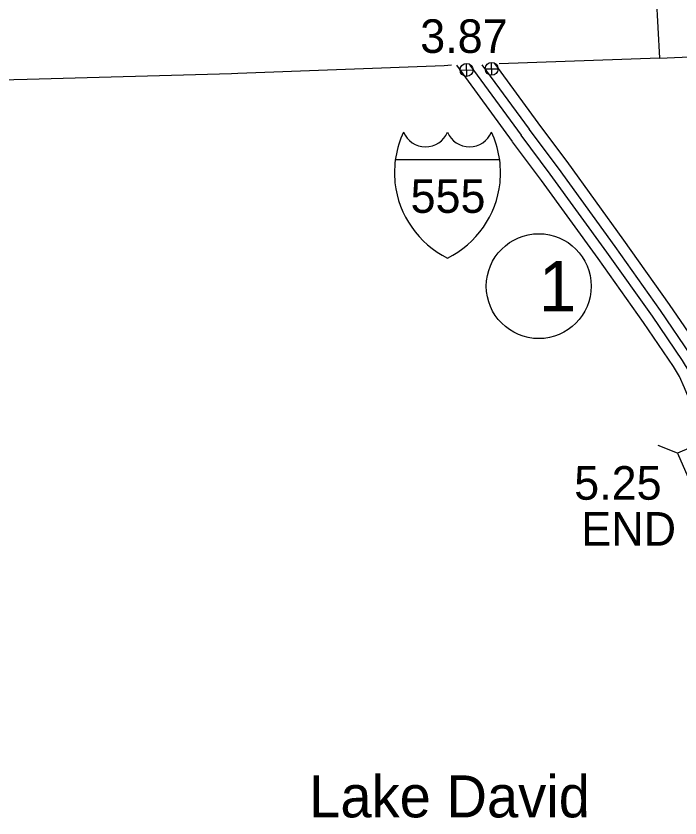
# Model space of a CAD drawing. Extents: x -939622 to -934222, y 1383701 to 1385301.
# Drawn here: x -935601.74 to -935576.68, y 1384531.02 to 1384561.29 of the extents above; entities that cross this region are included whole.
import ezdxf

# ---------------------------------------------------------------- set-up
doc = ezdxf.new("R2010")
doc.units = 0
for name, color, linetype in [('19', 7, 'Continuous'), ('2', 7, 'Continuous'), ('20', 7, 'Continuous'), ('23', 7, 'Continuous'), ('24', 7, 'Continuous'), ('25', 7, 'Continuous'), ('26', 7, 'Continuous'), ('27', 7, 'Continuous')]:
    doc.layers.add(name, color=color, linetype=linetype)

msp = doc.modelspace()

# ---------------------------------------------------------------- linework, layer by layer
at = {"layer": '19'}
for points in [[(-935585.118, 1384559.427), (-935583.008, 1384556.548)], [(-935584.608, 1384559.429), (-935582.675, 1384556.792)], [(-935584.157, 1384559.448), (-935582.373, 1384557.013)], [(-935583.679, 1384559.493), (-935582.04, 1384557.257)], [(-935574.523, 1384545.597), (-935574.846, 1384546.375), (-935575.409, 1384547.724), (-935575.63, 1384548.229), (-935575.918, 1384548.709), (-935577.07, 1384550.404), (-935578.794, 1384552.829), (-935580.938, 1384555.79), (-935582.044, 1384557.263)], [(-935574.902, 1384545.436), (-935575.227, 1384546.216), (-935575.788, 1384547.562), (-935575.997, 1384548.04), (-935576.266, 1384548.486), (-935577.409, 1384550.168), (-935579.129, 1384552.588), (-935581.27, 1384555.545), (-935582.374, 1384557.015)], [(-935575.247, 1384545.288), (-935575.573, 1384546.072), (-935576.133, 1384547.414), (-935576.331, 1384547.867), (-935576.582, 1384548.284), (-935577.717, 1384549.954), (-935579.434, 1384552.37), (-935581.572, 1384555.322), (-935582.674, 1384556.79)], [(-935575.626, 1384545.124), (-935575.954, 1384545.913), (-935576.513, 1384547.252), (-935576.698, 1384547.678), (-935576.929, 1384548.062), (-935578.056, 1384549.719), (-935579.769, 1384552.129), (-935581.904, 1384555.078), (-935583.004, 1384556.542)]]:
    msp.add_lwpolyline(points, dxfattribs=at)
at = {"layer": '2'}
for points in [[(-935577.699, 1384564.341), (-935577.454, 1384559.69), (-935569.514, 1384560.045), (-935562.097, 1384560.212)], [(-935577.454, 1384559.69), (-935583.509, 1384559.487)], [(-935585.305, 1384559.428), (-935585.576, 1384559.407), (-935593.362, 1384559.113), (-935593.601, 1384559.106), (-935601.31, 1384558.889), (-935608.795, 1384558.704)]]:
    msp.add_lwpolyline(points, dxfattribs=at)
at = {"layer": '20'}
msp.add_line((-935576.768, 1384544.78), (-935577.504, 1384545.073), dxfattribs=at)
msp.add_lwpolyline([(-935576.299, 1384543.688), (-935573.025, 1384545.096), (-935573.494, 1384546.187), (-935576.768, 1384544.78)], close=True, dxfattribs=at)
at = {"layer": '23'}
msp.add_line((-935587.419, 1384555.873), (-935583.486, 1384555.873), dxfattribs=at)
for centre, radius, start, end in [((-935583.764, 1384555.361), 3.69, 155.2204, 185.7928), ((-935586.282, 1384557.246), 0.899, 202.1459, 337.3414), ((-935584.623, 1384557.246), 0.899, 202.6586, 337.8541), ((-935587.141, 1384555.361), 3.69, 354.2072, 24.7796), ((-935583.832, 1384555.392), 3.626, 186.3923, 243.4571), ((-935587.073, 1384555.392), 3.626, 296.5429, 353.6077)]:
    msp.add_arc(centre, radius, start, end, dxfattribs=at)
at = {"layer": '26'}
for p, q in [((-935584.728, 1384559.008), (-935584.739, 1384559.496)), ((-935583.781, 1384559.049), (-935583.792, 1384559.537)), ((-935584.977, 1384559.246), (-935584.489, 1384559.257)), ((-935584.031, 1384559.287), (-935583.543, 1384559.299))]:
    msp.add_line(p, q, dxfattribs=at)
for centre in [(-935584.733, 1384559.252), (-935583.787, 1384559.293)]:
    msp.add_circle(centre, 0.244, dxfattribs=at)
at = {"layer": '27'}
msp.add_circle((-935582.008, 1384551.09), 1.98, dxfattribs=at)

# ---------------------------------------------------------------- texts
at = {"layer": '23'}
msp.add_text('555', height=1.2672, dxfattribs=at).set_placement((-935586.847, 1384553.857))
at = {"layer": '24'}
msp.add_text('Lake David', height=1.584, dxfattribs=at).set_placement((-935590.674, 1384531.039))
at = {"layer": '25'}
for s, p in [('3.87', (-935586.483, 1384559.894)), ('5.25', (-935580.672, 1384543.029)), ('END', (-935580.405, 1384541.295))]:
    msp.add_text(s, height=1.2672, dxfattribs=at).set_placement(p)
at = {"layer": '27'}
msp.add_text('1', height=1.901, dxfattribs=at).set_placement((-935582.008, 1384550.139))

doc.saveas('drawing.dxf')
